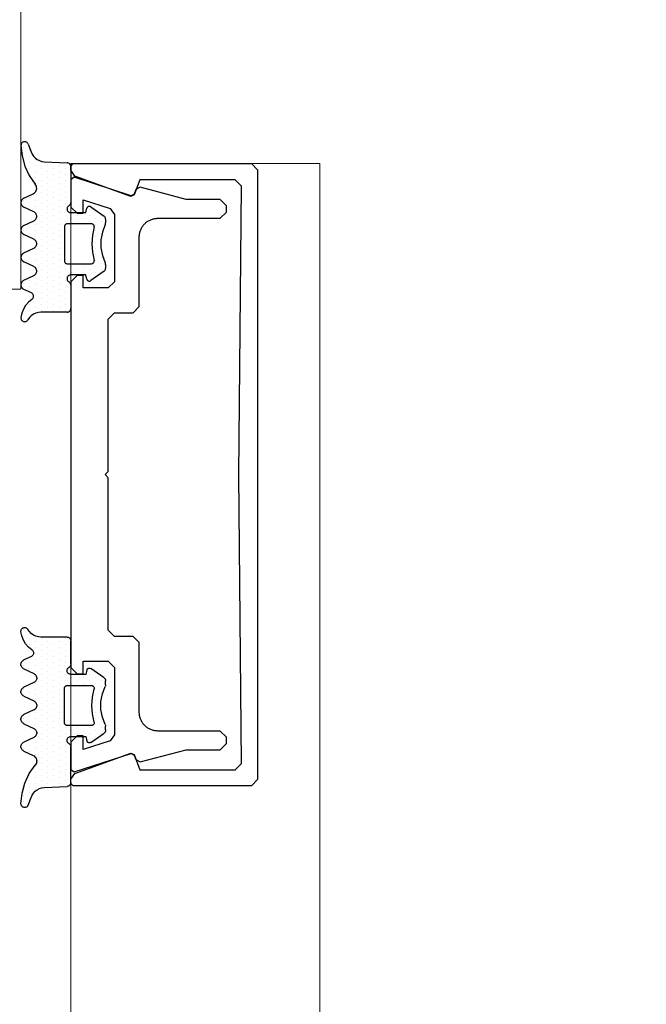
# Model space of a CAD drawing. Extents: x 4615668 to 9294084, y 5325188 to 10688993.
# Tile 463 of 656: x 4636263.81 to 4636268.84, y 5332303.67 to 5332311.58. Entities that reach past the tile are written whole.
import ezdxf
from ezdxf import colors
from ezdxf.entities.mleader import LeaderData, LeaderLine
from ezdxf.math import Vec2, Vec3

# ---------------------------------------------------------------- set-up
doc = ezdxf.new("R2010")
doc.units = 0
doc.header["$MEASUREMENT"] = 0
doc.layers.add('A_wymiary', color=152, linetype='Continuous', lineweight=5)
doc.layers.add('ATH Al', color=5, linetype='Continuous', lineweight=5)
for name, color, linetype in [('CrossSectionsGums', 7, 'Continuous'), ('CrossSectionsProfils', 7, 'Continuous'), ('OPIS', 7, 'Continuous')]:
    doc.layers.add(name, color=color, linetype=linetype)
doc.styles.get("Standard").update_dxf_attribs({"font": 'txt.shx'})

# ---------------------------------------------------------------- blocks, each defined once
blk = doc.blocks.new('5032252X', base_point=(219.526, 286.063))
at = {"layer": 'CrossSectionsProfils', "flags": 128}
blk.add_lwpolyline([(242.616, 280.481), (241.626, 276.787), (241.626, 274.063), (241.126, 273.563), (240.626, 273.563), (240.126, 274.063), (240.126, 279.063), (240.125, 279.128), (240.121, 279.193), (240.114, 279.258), (240.104, 279.323), (240.091, 279.387), (240.075, 279.451), (240.057, 279.514), (240.036, 279.576), (240.012, 279.637), (239.986, 279.696), (239.957, 279.755), (239.925, 279.813), (239.891, 279.869), (239.855, 279.923), (239.816, 279.976), (239.775, 280.027), (239.732, 280.076), (239.687, 280.123), (239.64, 280.168), (239.591, 280.212), (239.54, 280.253), (239.487, 280.291), (239.432, 280.328), (239.376, 280.362), (239.319, 280.393), (239.26, 280.422), (239.2, 280.448), (239.139, 280.472), (239.077, 280.493), (239.015, 280.511), (238.951, 280.527), (238.887, 280.54), (238.822, 280.55), (238.757, 280.557), (238.692, 280.561), (238.626, 280.563), (233.026, 280.563), (232.526, 281.063), (232.526, 282.563), (232.026, 283.063), (219.776, 283.063), (219.526, 283.313), (219.276, 283.063), (207.026, 283.063), (206.526, 282.563), (206.526, 281.063), (206.026, 280.563), (200.426, 280.563), (200.361, 280.561), (200.296, 280.557), (200.231, 280.55), (200.166, 280.54), (200.102, 280.527), (200.038, 280.511), (199.975, 280.493), (199.913, 280.472), (199.852, 280.448), (199.792, 280.422), (199.734, 280.393), (199.676, 280.362), (199.62, 280.328), (199.566, 280.291), (199.513, 280.253), (199.462, 280.212), (199.413, 280.168), (199.366, 280.123), (199.32, 280.076), (199.277, 280.027), (199.236, 279.976), (199.198, 279.923), (199.161, 279.869), (199.127, 279.813), (199.096, 279.755), (199.067, 279.696), (199.041, 279.637), (199.017, 279.576), (198.996, 279.514), (198.977, 279.451), (198.962, 279.387), (198.949, 279.323), (198.939, 279.258), (198.932, 279.193), (198.928, 279.128), (198.926, 279.063), (198.926, 274.063), (198.426, 273.563), (197.926, 273.563), (197.426, 274.063), (197.426, 276.787), (196.437, 280.481), (196.624, 280.84), (196.995, 280.975), (197.117, 281.224), (195.636, 285.801), (195.826, 286.063), (198.026, 286.063), (198.526, 285.563), (198.526, 285.068), (197.45, 285.068), (198.148, 282.909), (198.624, 282.563), (204.026, 282.563), (204.526, 283.063), (204.526, 285.068), (203.526, 285.068), (203.526, 285.563), (204.026, 286.063), (235.026, 286.063), (235.526, 285.563), (235.526, 285.068), (234.526, 285.068), (234.526, 283.063), (235.026, 282.563), (240.429, 282.563), (240.904, 282.909), (241.603, 285.068), (240.526, 285.068), (240.526, 285.563), (241.026, 286.063), (243.226, 286.063), (243.417, 285.801), (241.936, 281.224), (242.058, 280.975), (242.429, 280.84), (242.616, 280.481)], dxfattribs=at)
blk = doc.blocks.new('K41_7891_X', base_point=(69.24231, 1066.76321))
at = {"layer": 'CrossSectionsProfils'}
for p, q in [((44.44231, 1066.76321), (44.24231, 1066.56321)), ((44.24231, 1066.56321), (44.24231, 1052.26321)), ((44.77159, 1066.76321), (44.44231, 1066.76321)), ((45.24143, 1066.43422), (44.77159, 1066.76321)), ((93.71303, 1066.76321), (93.24318, 1066.43422)), ((94.04231, 1066.76321), (93.71303, 1066.76321)), ((94.24231, 1066.56321), (94.04231, 1066.76321)), ((94.24231, 1052.26321), (94.24231, 1066.56321)), ((46.88025, 1061.93161), (45.24143, 1066.43422)), ((93.24318, 1066.43422), (91.60437, 1061.93161)), ((46.76071, 1061.67527), (46.88025, 1061.93161)), ((91.60437, 1061.93161), (91.7239, 1061.67527)), ((45.54231, 1061.23181), (46.76071, 1061.67527)), ((45.54231, 1053.56323), (45.54231, 1061.23181)), ((91.7239, 1061.67527), (92.94231, 1061.23181)), ((92.94231, 1061.23181), (92.94231, 1053.56323)), ((46.04662, 1053.06324), (45.54231, 1053.56323)), ((69.24231, 1053.26321), (46.04662, 1053.06324)), ((92.438, 1053.06324), (69.24231, 1053.26321)), ((92.94231, 1053.56323), (92.438, 1053.06324)), ((44.24231, 1052.26321), (44.74231, 1051.76321)), ((93.74231, 1051.76321), (94.24231, 1052.26321)), ((44.74231, 1051.76321), (93.74231, 1051.76321))]:
    blk.add_line(p, q, dxfattribs=at)
blk = doc.blocks.new('Hatch19036', base_point=(5719.191, 731.848))
at = {"layer": 'CrossSectionsGums', "color": 8}
for p, q in [((6276.661, 666.613), (6276.661, 666.613)), ((6277.137, 666.613), (6277.137, 666.613)), ((6279.518, 666.613), (6279.518, 666.613)), ((6281.423, 666.613), (6281.423, 666.613)), ((6281.899, 666.613), (6281.899, 666.613)), ((6283.804, 666.613), (6283.804, 666.613)), ((6285.709, 666.613), (6285.709, 666.613)), ((6286.186, 666.613), (6286.186, 666.613)), ((6289.52, 666.613), (6289.52, 666.613)), ((6289.996, 666.613), (6289.996, 666.613)), ((6290.472, 666.613), (6290.472, 666.613)), ((6276.898, 666.137), (6276.898, 666.137)), ((6277.375, 666.137), (6277.375, 666.137)), ((6277.613, 665.66), (6277.613, 665.66)), ((6277.851, 666.137), (6277.851, 666.137)), ((6278.089, 665.66), (6278.089, 665.66)), ((6278.565, 665.66), (6278.565, 665.66)), ((6279.042, 665.66), (6279.042, 665.66)), ((6279.28, 666.137), (6279.28, 666.137)), ((6279.518, 665.66), (6279.518, 665.66)), ((6279.756, 666.137), (6279.756, 666.137)), ((6279.994, 665.66), (6279.994, 665.66)), ((6280.947, 665.66), (6280.947, 665.66)), ((6281.185, 666.137), (6281.185, 666.137)), ((6281.423, 665.66), (6281.423, 665.66)), ((6281.661, 666.137), (6281.661, 666.137)), ((6281.899, 665.66), (6281.899, 665.66)), ((6282.137, 666.137), (6282.137, 666.137)), ((6282.375, 665.66), (6282.375, 665.66)), ((6283.328, 665.66), (6283.328, 665.66)), ((6283.566, 666.137), (6283.566, 666.137)), ((6283.804, 665.66), (6283.804, 665.66)), ((6284.042, 666.137), (6284.042, 666.137)), ((6284.28, 665.66), (6284.28, 665.66)), ((6285.233, 665.66), (6285.233, 665.66)), ((6285.471, 666.137), (6285.471, 666.137)), ((6285.709, 665.66), (6285.709, 665.66)), ((6285.947, 666.137), (6285.947, 666.137)), ((6286.186, 665.66), (6286.186, 665.66)), ((6286.424, 666.137), (6286.424, 666.137)), ((6286.662, 665.66), (6286.662, 665.66)), ((6287.614, 665.66), (6287.614, 665.66)), ((6288.09, 665.66), (6288.09, 665.66)), ((6288.329, 666.137), (6288.329, 666.137)), ((6288.566, 665.66), (6288.566, 665.66)), ((6288.805, 666.137), (6288.805, 666.137)), ((6289.043, 665.66), (6289.043, 665.66)), ((6289.281, 666.137), (6289.281, 666.137)), ((6289.519, 665.66), (6289.519, 665.66)), ((6289.757, 666.137), (6289.757, 666.137)), ((6290.233, 666.137), (6290.233, 666.137)), ((6277.375, 665.184), (6277.375, 665.184)), ((6277.613, 664.708), (6277.613, 664.708)), ((6277.851, 665.184), (6277.851, 665.184)), ((6278.089, 664.708), (6278.089, 664.708)), ((6278.327, 665.184), (6278.327, 665.184)), ((6278.565, 664.708), (6278.565, 664.708)), ((6278.803, 665.184), (6278.803, 665.184)), ((6279.042, 664.708), (6279.042, 664.708)), ((6279.28, 665.184), (6279.28, 665.184)), ((6279.518, 664.708), (6279.518, 664.708)), ((6279.756, 665.184), (6279.756, 665.184)), ((6279.994, 664.708), (6279.994, 664.708)), ((6280.232, 665.184), (6280.232, 665.184)), ((6280.471, 664.708), (6280.471, 664.708)), ((6280.708, 665.184), (6280.708, 665.184)), ((6280.947, 664.708), (6280.947, 664.708)), ((6281.185, 665.184), (6281.185, 665.184)), ((6281.423, 664.708), (6281.423, 664.708)), ((6281.661, 665.184), (6281.661, 665.184)), ((6281.899, 664.708), (6281.899, 664.708)), ((6282.137, 665.184), (6282.137, 665.184)), ((6282.375, 664.708), (6282.375, 664.708)), ((6282.613, 665.184), (6282.613, 665.184)), ((6282.852, 664.708), (6282.852, 664.708)), ((6283.089, 665.184), (6283.089, 665.184)), ((6283.328, 664.708), (6283.328, 664.708)), ((6283.566, 665.184), (6283.566, 665.184)), ((6283.804, 664.708), (6283.804, 664.708)), ((6284.042, 665.184), (6284.042, 665.184)), ((6284.28, 664.708), (6284.28, 664.708)), ((6284.518, 665.184), (6284.518, 665.184)), ((6284.757, 664.708), (6284.757, 664.708)), ((6284.995, 665.184), (6284.995, 665.184)), ((6285.233, 664.708), (6285.233, 664.708)), ((6285.471, 665.184), (6285.471, 665.184)), ((6285.709, 664.708), (6285.709, 664.708)), ((6285.947, 665.184), (6285.947, 665.184)), ((6286.186, 664.708), (6286.186, 664.708)), ((6286.423, 665.184), (6286.423, 665.184)), ((6286.662, 664.708), (6286.662, 664.708)), ((6286.899, 665.184), (6286.899, 665.184)), ((6287.138, 664.708), (6287.138, 664.708)), ((6287.376, 665.184), (6287.376, 665.184)), ((6287.614, 664.708), (6287.614, 664.708)), ((6287.852, 665.184), (6287.852, 665.184)), ((6288.09, 664.708), (6288.09, 664.708)), ((6288.328, 665.184), (6288.328, 665.184)), ((6288.567, 664.708), (6288.567, 664.708)), ((6288.805, 665.184), (6288.805, 665.184)), ((6289.043, 664.708), (6289.043, 664.708)), ((6289.281, 665.184), (6289.281, 665.184)), ((6277.375, 664.232), (6277.375, 664.232)), ((6277.851, 664.232), (6277.851, 664.232)), ((6278.327, 664.232), (6278.327, 664.232)), ((6278.804, 664.232), (6278.804, 664.232)), ((6279.28, 664.232), (6279.28, 664.232)), ((6279.756, 664.232), (6279.756, 664.232)), ((6280.232, 664.232), (6280.232, 664.232)), ((6280.708, 664.232), (6280.708, 664.232)), ((6281.185, 664.232), (6281.185, 664.232)), ((6281.661, 664.232), (6281.661, 664.232)), ((6282.137, 664.232), (6282.137, 664.232)), ((6282.613, 664.232), (6282.613, 664.232)), ((6283.09, 664.232), (6283.09, 664.232)), ((6283.566, 664.232), (6283.566, 664.232)), ((6284.042, 664.232), (6284.042, 664.232)), ((6284.519, 664.232), (6284.519, 664.232)), ((6284.995, 664.232), (6284.995, 664.232)), ((6285.471, 664.232), (6285.471, 664.232)), ((6285.947, 664.232), (6285.947, 664.232)), ((6286.423, 664.232), (6286.423, 664.232)), ((6286.9, 664.232), (6286.9, 664.232)), ((6287.376, 664.232), (6287.376, 664.232)), ((6287.852, 664.232), (6287.852, 664.232)), ((6288.329, 664.232), (6288.329, 664.232)), ((6288.805, 664.232), (6288.805, 664.232)), ((6289.281, 664.232), (6289.281, 664.232)), ((6277.375, 663.279), (6277.375, 663.279)), ((6277.613, 663.755), (6277.613, 663.755)), ((6277.851, 663.279), (6277.851, 663.279)), ((6278.089, 663.755), (6278.089, 663.755)), ((6278.328, 663.279), (6278.328, 663.279)), ((6278.565, 663.755), (6278.565, 663.755)), ((6278.804, 663.279), (6278.804, 663.279)), ((6279.042, 663.755), (6279.042, 663.755)), ((6279.28, 663.279), (6279.28, 663.279)), ((6279.518, 663.755), (6279.518, 663.755)), ((6279.756, 663.279), (6279.756, 663.279)), ((6279.994, 663.755), (6279.994, 663.755)), ((6280.232, 663.279), (6280.232, 663.279)), ((6280.47, 663.755), (6280.47, 663.755)), ((6280.708, 663.279), (6280.708, 663.279)), ((6280.946, 663.755), (6280.946, 663.755)), ((6281.185, 663.279), (6281.185, 663.279)), ((6281.423, 663.755), (6281.423, 663.755)), ((6281.899, 663.755), (6281.899, 663.755)), ((6282.375, 663.755), (6282.375, 663.755)), ((6282.852, 663.755), (6282.852, 663.755)), ((6283.328, 663.755), (6283.328, 663.755)), ((6283.804, 663.755), (6283.804, 663.755)), ((6284.28, 663.755), (6284.28, 663.755)), ((6284.519, 663.279), (6284.519, 663.279)), ((6284.756, 663.755), (6284.756, 663.755)), ((6284.995, 663.279), (6284.995, 663.279)), ((6285.233, 663.755), (6285.233, 663.755)), ((6285.471, 663.279), (6285.471, 663.279)), ((6285.709, 663.755), (6285.709, 663.755)), ((6285.947, 663.279), (6285.947, 663.279)), ((6286.185, 663.755), (6286.185, 663.755)), ((6286.424, 663.279), (6286.424, 663.279)), ((6286.662, 663.755), (6286.662, 663.755)), ((6286.9, 663.279), (6286.9, 663.279)), ((6287.138, 663.755), (6287.138, 663.755)), ((6287.376, 663.279), (6287.376, 663.279)), ((6287.614, 663.755), (6287.614, 663.755)), ((6287.853, 663.279), (6287.853, 663.279)), ((6288.09, 663.755), (6288.09, 663.755)), ((6288.329, 663.279), (6288.329, 663.279)), ((6288.566, 663.755), (6288.566, 663.755)), ((6288.805, 663.279), (6288.805, 663.279)), ((6289.042, 663.755), (6289.042, 663.755)), ((6280.47, 662.803), (6280.47, 662.803)), ((6280.708, 662.327), (6280.708, 662.327)), ((6280.947, 662.803), (6280.947, 662.803)), ((6284.519, 662.327), (6284.519, 662.327)), ((6284.757, 662.803), (6284.757, 662.803)), ((6284.995, 662.327), (6284.995, 662.327)), ((6285.233, 662.803), (6285.233, 662.803)), ((6280.471, 661.85), (6280.471, 661.85)), ((6280.947, 661.85), (6280.947, 661.85)), ((6284.757, 661.85), (6284.757, 661.85)), ((6285.233, 661.85), (6285.233, 661.85)), ((6279.756, 661.374), (6279.756, 661.374)), ((6280.232, 661.374), (6280.232, 661.374)), ((6280.47, 660.898), (6280.47, 660.898)), ((6280.708, 661.374), (6280.708, 661.374)), ((6280.946, 660.898), (6280.946, 660.898)), ((6281.423, 660.898), (6281.423, 660.898)), ((6281.899, 660.898), (6281.899, 660.898)), ((6282.375, 660.898), (6282.375, 660.898)), ((6282.852, 660.898), (6282.852, 660.898)), ((6283.328, 660.898), (6283.328, 660.898)), ((6283.804, 660.898), (6283.804, 660.898)), ((6284.28, 660.898), (6284.28, 660.898)), ((6284.519, 661.374), (6284.519, 661.374)), ((6284.756, 660.898), (6284.756, 660.898)), ((6284.995, 661.374), (6284.995, 661.374)), ((6285.233, 660.898), (6285.233, 660.898)), ((6285.471, 661.374), (6285.471, 661.374)), ((6280.708, 660.422), (6280.708, 660.422)), ((6281.185, 660.422), (6281.185, 660.422)), ((6281.661, 660.422), (6281.661, 660.422)), ((6282.137, 660.422), (6282.137, 660.422)), ((6283.566, 660.422), (6283.566, 660.422)), ((6284.042, 660.422), (6284.042, 660.422)), ((6284.519, 660.422), (6284.519, 660.422)), ((6284.995, 660.422), (6284.995, 660.422))]:
    blk.add_line(p, q, dxfattribs=at)
blk = doc.blocks.new('120480', base_point=(6282.482, 662.748))
at = {"layer": 'CrossSectionsGums', "color": 1}
for p, q in [((6276.484, 666.589), (6276.482, 666.538)), ((6276.482, 666.538), (6276.488, 666.487)), ((6276.495, 666.639), (6276.484, 666.589)), ((6276.488, 666.487), (6276.502, 666.438)), ((6276.515, 666.686), (6276.495, 666.639)), ((6276.502, 666.438), (6276.525, 666.392)), ((6276.542, 666.729), (6276.515, 666.686)), ((6276.525, 666.392), (6276.555, 666.351)), ((6276.576, 666.767), (6276.542, 666.729)), ((6276.555, 666.351), (6276.592, 666.316)), ((6276.616, 666.798), (6276.576, 666.767)), ((6276.592, 666.316), (6276.634, 666.287)), ((6276.661, 666.823), (6276.616, 666.798)), ((6276.807, 666.167), (6276.634, 666.287)), ((6276.71, 666.839), (6276.661, 666.823)), ((6276.76, 666.847), (6276.71, 666.839)), ((6276.811, 666.847), (6276.76, 666.847)), ((6276.957, 666.019), (6276.807, 666.167)), ((6277.157, 666.781), (6276.811, 666.846)), ((6277.486, 666.656), (6277.157, 666.781)), ((6277.789, 666.476), (6277.486, 666.656)), ((6278.055, 666.245), (6277.789, 666.476)), ((6278.276, 665.971), (6278.055, 666.245)), ((6278.797, 666.011), (6279.08, 666.617)), ((6279.114, 666.677), (6279.08, 666.617)), ((6279.159, 666.731), (6279.114, 666.677)), ((6279.213, 666.776), (6279.159, 666.731)), ((6279.273, 666.811), (6279.213, 666.776)), ((6279.338, 666.834), (6279.273, 666.811)), ((6279.407, 666.846), (6279.338, 666.834)), ((6279.477, 666.846), (6279.407, 666.846)), ((6279.545, 666.834), (6279.477, 666.846)), ((6279.611, 666.81), (6279.545, 666.834)), ((6279.671, 666.776), (6279.611, 666.81)), ((6279.725, 666.731), (6279.671, 666.776)), ((6279.77, 666.677), (6279.725, 666.731)), ((6279.804, 666.617), (6279.77, 666.677)), ((6279.805, 666.617), (6280.18, 665.813)), ((6280.905, 665.813), (6281.279, 666.617)), ((6281.314, 666.677), (6281.28, 666.617)), ((6281.359, 666.731), (6281.314, 666.677)), ((6281.413, 666.776), (6281.359, 666.731)), ((6281.473, 666.81), (6281.413, 666.776)), ((6281.538, 666.834), (6281.473, 666.81)), ((6281.607, 666.846), (6281.538, 666.834)), ((6281.677, 666.846), (6281.607, 666.846)), ((6281.745, 666.834), (6281.677, 666.846)), ((6281.811, 666.811), (6281.745, 666.834)), ((6281.871, 666.776), (6281.811, 666.811)), ((6281.925, 666.731), (6281.871, 666.776)), ((6281.97, 666.677), (6281.925, 666.731)), ((6282.004, 666.617), (6281.97, 666.677)), ((6282.004, 666.617), (6282.379, 665.813)), ((6283.104, 665.813), (6283.479, 666.617)), ((6283.514, 666.677), (6283.479, 666.617)), ((6283.559, 666.731), (6283.514, 666.677)), ((6283.613, 666.776), (6283.559, 666.731)), ((6283.673, 666.81), (6283.613, 666.776)), ((6283.738, 666.834), (6283.673, 666.81)), ((6283.807, 666.846), (6283.738, 666.834)), ((6283.877, 666.846), (6283.807, 666.846)), ((6283.946, 666.834), (6283.877, 666.846)), ((6284.011, 666.81), (6283.946, 666.834)), ((6284.072, 666.776), (6284.011, 666.81)), ((6284.125, 666.731), (6284.072, 666.776)), ((6284.17, 666.677), (6284.125, 666.731)), ((6284.205, 666.617), (6284.17, 666.677)), ((6284.205, 666.617), (6284.58, 665.813)), ((6285.305, 665.813), (6285.68, 666.617)), ((6285.714, 666.677), (6285.68, 666.617)), ((6285.759, 666.731), (6285.714, 666.677)), ((6285.813, 666.776), (6285.759, 666.731)), ((6285.873, 666.811), (6285.813, 666.776)), ((6285.939, 666.834), (6285.873, 666.811)), ((6286.007, 666.846), (6285.939, 666.834)), ((6286.077, 666.846), (6286.007, 666.846)), ((6286.146, 666.834), (6286.077, 666.846)), ((6286.211, 666.81), (6286.146, 666.834)), ((6286.271, 666.776), (6286.211, 666.81)), ((6286.325, 666.731), (6286.271, 666.776)), ((6286.37, 666.677), (6286.325, 666.731)), ((6286.404, 666.617), (6286.37, 666.677)), ((6286.405, 666.617), (6286.752, 665.871)), ((6288.218, 666.179), (6287.525, 665.697)), ((6288.983, 666.538), (6288.218, 666.179)), ((6289.797, 666.763), (6288.983, 666.538)), ((6290.637, 666.848), (6289.797, 666.763)), ((6290.745, 666.266), (6290.126, 666.041)), ((6290.69, 666.844), (6290.637, 666.848)), ((6290.741, 666.831), (6290.69, 666.844)), ((6290.789, 666.81), (6290.741, 666.831)), ((6290.745, 666.266), (6290.792, 666.288)), ((6290.832, 666.78), (6290.789, 666.81)), ((6290.792, 666.288), (6290.835, 666.319)), ((6290.87, 666.743), (6290.832, 666.78)), ((6290.835, 666.319), (6290.872, 666.356)), ((6290.9, 666.701), (6290.87, 666.743)), ((6290.872, 666.356), (6290.902, 666.399)), ((6290.923, 666.653), (6290.9, 666.701)), ((6290.902, 666.399), (6290.924, 666.447)), ((6290.937, 666.602), (6290.923, 666.653)), ((6290.924, 666.447), (6290.938, 666.498)), ((6290.942, 666.55), (6290.937, 666.602)), ((6290.938, 666.498), (6290.942, 666.55)), ((6277.079, 665.847), (6276.957, 666.019)), ((6277.169, 665.656), (6277.079, 665.847)), ((6277.224, 665.453), (6277.169, 665.656)), ((6277.242, 665.243), (6277.224, 665.453)), ((6278.276, 665.971), (6278.309, 665.93)), ((6278.309, 665.93), (6278.349, 665.895)), ((6278.349, 665.895), (6278.394, 665.868)), ((6278.394, 665.868), (6278.444, 665.849)), ((6278.444, 665.849), (6278.495, 665.839)), ((6278.495, 665.839), (6278.548, 665.839)), ((6278.548, 665.839), (6278.6, 665.847)), ((6278.6, 665.847), (6278.65, 665.865)), ((6278.65, 665.865), (6278.696, 665.891)), ((6278.696, 665.891), (6278.737, 665.925)), ((6278.737, 665.925), (6278.771, 665.965)), ((6278.771, 665.965), (6278.797, 666.011)), ((6280.18, 665.813), (6280.214, 665.752)), ((6280.214, 665.752), (6280.259, 665.699)), ((6280.259, 665.699), (6280.313, 665.654)), ((6280.313, 665.654), (6280.373, 665.619)), ((6280.373, 665.619), (6280.439, 665.596)), ((6280.439, 665.596), (6280.507, 665.583)), ((6280.507, 665.583), (6280.577, 665.583)), ((6280.577, 665.583), (6280.646, 665.596)), ((6280.646, 665.596), (6280.711, 665.619)), ((6280.711, 665.619), (6280.771, 665.654)), ((6280.771, 665.654), (6280.825, 665.699)), ((6280.825, 665.699), (6280.87, 665.753)), ((6280.87, 665.753), (6280.904, 665.813)), ((6282.379, 665.813), (6282.414, 665.753)), ((6282.414, 665.753), (6282.459, 665.699)), ((6282.459, 665.699), (6282.512, 665.654)), ((6282.512, 665.654), (6282.573, 665.619)), ((6282.573, 665.619), (6282.638, 665.596)), ((6282.638, 665.596), (6282.707, 665.583)), ((6282.707, 665.583), (6282.777, 665.583)), ((6282.777, 665.583), (6282.846, 665.596)), ((6282.846, 665.596), (6282.911, 665.619)), ((6282.911, 665.619), (6282.971, 665.654)), ((6282.971, 665.654), (6283.025, 665.699)), ((6283.025, 665.699), (6283.07, 665.753)), ((6283.07, 665.753), (6283.105, 665.813)), ((6284.58, 665.813), (6284.614, 665.752)), ((6284.614, 665.752), (6284.659, 665.699)), ((6284.659, 665.699), (6284.713, 665.654)), ((6284.713, 665.654), (6284.773, 665.619)), ((6284.773, 665.619), (6284.838, 665.596)), ((6284.838, 665.596), (6284.907, 665.583)), ((6284.907, 665.583), (6284.977, 665.583)), ((6284.977, 665.583), (6285.045, 665.596)), ((6285.045, 665.596), (6285.111, 665.619)), ((6285.111, 665.619), (6285.171, 665.654)), ((6285.171, 665.654), (6285.225, 665.699)), ((6285.225, 665.699), (6285.27, 665.753)), ((6285.27, 665.753), (6285.304, 665.813)), ((6286.752, 665.871), (6286.798, 665.792)), ((6286.798, 665.792), (6286.858, 665.723)), ((6286.858, 665.723), (6286.929, 665.665)), ((6286.929, 665.665), (6287.009, 665.622)), ((6287.009, 665.622), (6287.096, 665.594)), ((6287.096, 665.594), (6287.186, 665.582)), ((6287.186, 665.582), (6287.278, 665.587)), ((6287.278, 665.587), (6287.366, 665.608)), ((6287.366, 665.608), (6287.45, 665.646)), ((6287.45, 665.646), (6287.525, 665.697)), ((6289.516, 665.544), (6289.425, 665.366)), ((6289.635, 665.705), (6289.516, 665.544)), ((6289.779, 665.844), (6289.635, 665.705)), ((6289.944, 665.957), (6289.779, 665.844)), ((6290.126, 666.041), (6289.944, 665.957)), ((6277.242, 663.148), (6277.242, 665.243)), ((6289.338, 664.976), (6289.242, 663.132)), ((6289.365, 665.174), (6289.338, 664.976)), ((6289.425, 665.366), (6289.365, 665.174)), ((6277.242, 663.148), (6277.247, 663.096)), ((6277.247, 663.096), (6277.26, 663.045)), ((6277.26, 663.045), (6277.282, 662.998)), ((6279.712, 663.041), (6279.682, 662.998)), ((6279.749, 663.078), (6279.712, 663.041)), ((6279.792, 663.108), (6279.749, 663.078)), ((6279.839, 663.13), (6279.792, 663.108)), ((6279.89, 663.143), (6279.839, 663.13)), ((6279.942, 663.148), (6279.89, 663.143)), ((6279.994, 663.143), (6279.942, 663.148)), ((6280.045, 663.13), (6279.994, 663.143)), ((6280.092, 663.108), (6280.045, 663.13)), ((6280.135, 663.078), (6280.092, 663.108)), ((6280.172, 663.041), (6280.135, 663.078)), ((6280.202, 662.998), (6280.172, 663.041)), ((6281.145, 663.183), (6281.142, 663.148)), ((6281.142, 663.148), (6281.142, 661.173)), ((6281.154, 663.216), (6281.145, 663.183)), ((6281.169, 663.248), (6281.154, 663.216)), ((6281.189, 663.276), (6281.169, 663.248)), ((6281.213, 663.301), (6281.189, 663.276)), ((6281.242, 663.321), (6281.213, 663.301)), ((6281.273, 663.336), (6281.242, 663.321)), ((6281.307, 663.345), (6281.273, 663.336)), ((6281.342, 663.348), (6281.307, 663.345)), ((6284.142, 663.348), (6281.342, 663.348)), ((6284.177, 663.345), (6284.142, 663.348)), ((6284.21, 663.336), (6284.177, 663.345)), ((6284.242, 663.321), (6284.21, 663.336)), ((6284.27, 663.301), (6284.242, 663.321)), ((6284.295, 663.276), (6284.27, 663.301)), ((6284.315, 663.248), (6284.295, 663.276)), ((6284.33, 663.216), (6284.315, 663.248)), ((6284.339, 663.183), (6284.33, 663.216)), ((6284.342, 663.148), (6284.339, 663.183)), ((6284.342, 661.173), (6284.342, 663.148)), ((6285.312, 663.041), (6285.282, 662.998)), ((6285.349, 663.078), (6285.312, 663.041)), ((6285.392, 663.108), (6285.349, 663.078)), ((6285.439, 663.13), (6285.392, 663.108)), ((6285.49, 663.143), (6285.439, 663.13)), ((6285.542, 663.148), (6285.49, 663.143)), ((6285.594, 663.143), (6285.542, 663.148)), ((6285.645, 663.13), (6285.594, 663.143)), ((6285.692, 663.108), (6285.645, 663.13)), ((6285.735, 663.078), (6285.692, 663.108)), ((6285.772, 663.041), (6285.735, 663.078)), ((6285.802, 662.998), (6285.772, 663.041)), ((6289.197, 662.989), (6289.22, 663.034)), ((6289.22, 663.034), (6289.235, 663.082)), ((6289.235, 663.082), (6289.242, 663.132)), ((6277.282, 662.998), (6277.312, 662.955)), ((6277.312, 662.955), (6277.349, 662.918)), ((6277.349, 662.918), (6277.392, 662.888)), ((6277.392, 662.888), (6277.439, 662.866)), ((6277.439, 662.866), (6277.49, 662.853)), ((6277.49, 662.853), (6277.542, 662.848)), ((6279.422, 662.848), (6277.542, 662.848)), ((6279.422, 662.848), (6279.474, 662.852)), ((6279.474, 662.852), (6279.525, 662.866)), ((6279.525, 662.866), (6279.572, 662.888)), ((6279.572, 662.888), (6279.615, 662.918)), ((6279.615, 662.918), (6279.652, 662.955)), ((6279.652, 662.955), (6279.682, 662.998)), ((6280.224, 662.951), (6280.202, 662.998)), ((6280.238, 662.9), (6280.224, 662.951)), ((6280.242, 662.848), (6280.238, 662.9)), ((6280.242, 661.648), (6280.242, 662.848)), ((6285.247, 662.9), (6285.242, 662.848)), ((6285.242, 662.848), (6285.242, 661.648)), ((6285.26, 662.951), (6285.247, 662.9)), ((6285.282, 662.998), (6285.26, 662.951)), ((6285.802, 662.998), (6285.832, 662.955)), ((6285.832, 662.955), (6285.869, 662.918)), ((6285.869, 662.918), (6285.912, 662.888)), ((6285.912, 662.888), (6285.959, 662.866)), ((6285.959, 662.866), (6286.009, 662.853)), ((6286.009, 662.853), (6286.062, 662.848)), ((6288.942, 662.848), (6286.062, 662.848)), ((6288.942, 662.848), (6288.992, 662.852)), ((6288.992, 662.852), (6289.041, 662.865)), ((6289.041, 662.865), (6289.087, 662.885)), ((6289.087, 662.885), (6289.13, 662.914)), ((6289.13, 662.914), (6289.166, 662.948)), ((6289.166, 662.948), (6289.197, 662.989)), ((6279.761, 661.445), (6279.749, 661.412)), ((6279.778, 661.475), (6279.761, 661.445)), ((6279.801, 661.502), (6279.778, 661.475)), ((6279.827, 661.524), (6279.801, 661.502)), ((6279.857, 661.542), (6279.827, 661.524)), ((6279.89, 661.554), (6279.857, 661.542)), ((6279.89, 661.554), (6280.242, 661.648)), ((6285.242, 661.648), (6285.594, 661.554)), ((6285.627, 661.542), (6285.594, 661.554)), ((6285.657, 661.524), (6285.627, 661.542)), ((6285.684, 661.502), (6285.657, 661.524)), ((6285.706, 661.475), (6285.684, 661.502)), ((6285.723, 661.445), (6285.706, 661.475)), ((6285.735, 661.412), (6285.723, 661.445)), ((6279.749, 661.412), (6279.743, 661.378)), ((6279.743, 661.378), (6279.743, 661.343)), ((6279.743, 661.343), (6279.749, 661.309)), ((6279.749, 661.309), (6279.761, 661.276)), ((6279.761, 661.276), (6279.778, 661.246)), ((6280.527, 660.176), (6279.778, 661.246)), ((6281.142, 661.173), (6281.145, 661.137)), ((6281.145, 661.137), (6281.155, 661.102)), ((6281.155, 661.102), (6281.171, 661.069)), ((6281.171, 661.069), (6281.193, 661.04)), ((6281.193, 661.04), (6281.22, 661.015)), ((6281.22, 661.015), (6281.25, 660.996)), ((6281.25, 660.996), (6281.284, 660.982)), ((6281.284, 660.982), (6281.32, 660.975)), ((6281.32, 660.975), (6281.356, 660.974)), ((6281.356, 660.974), (6281.392, 660.98)), ((6282.062, 661.108), (6281.392, 660.98)), ((6282.742, 661.151), (6282.062, 661.108)), ((6283.422, 661.108), (6282.742, 661.151)), ((6284.092, 660.98), (6283.422, 661.108)), ((6284.092, 660.98), (6284.128, 660.974)), ((6284.128, 660.974), (6284.164, 660.975)), ((6284.164, 660.975), (6284.2, 660.982)), ((6284.2, 660.982), (6284.234, 660.996)), ((6284.234, 660.996), (6284.264, 661.015)), ((6284.264, 661.015), (6284.291, 661.04)), ((6284.291, 661.04), (6284.313, 661.069)), ((6284.313, 661.069), (6284.329, 661.102)), ((6284.329, 661.102), (6284.338, 661.137)), ((6284.338, 661.137), (6284.342, 661.173)), ((6285.706, 661.246), (6284.957, 660.176)), ((6285.706, 661.246), (6285.723, 661.276)), ((6285.723, 661.276), (6285.735, 661.309)), ((6285.741, 661.378), (6285.735, 661.412)), ((6285.735, 661.309), (6285.741, 661.343)), ((6285.741, 661.343), (6285.741, 661.378)), ((6280.527, 660.176), (6280.565, 660.132)), ((6280.565, 660.132), (6280.61, 660.096)), ((6280.61, 660.096), (6280.661, 660.07)), ((6280.661, 660.07), (6280.716, 660.053)), ((6280.716, 660.053), (6280.773, 660.048)), ((6281.069, 660.048), (6280.773, 660.048)), ((6281.069, 660.048), (6281.104, 660.05)), ((6281.104, 660.05), (6281.139, 660.056)), ((6281.139, 660.056), (6281.172, 660.066)), ((6281.172, 660.066), (6281.205, 660.08)), ((6281.797, 660.314), (6281.204, 660.08)), ((6282.424, 660.433), (6281.797, 660.314)), ((6283.061, 660.433), (6282.424, 660.433)), ((6283.687, 660.314), (6283.061, 660.433)), ((6284.28, 660.08), (6283.687, 660.314)), ((6284.28, 660.08), (6284.312, 660.066)), ((6284.312, 660.066), (6284.346, 660.056)), ((6284.346, 660.056), (6284.38, 660.05)), ((6284.38, 660.05), (6284.416, 660.048)), ((6284.711, 660.048), (6284.416, 660.048)), ((6284.711, 660.048), (6284.768, 660.053)), ((6284.768, 660.053), (6284.823, 660.07)), ((6284.823, 660.07), (6284.874, 660.096)), ((6284.874, 660.096), (6284.919, 660.132)), ((6284.919, 660.132), (6284.956, 660.176))]:
    blk.add_line(p, q, dxfattribs=at)
at = {"layer": 'CrossSectionsGums'}
blk.add_blockref('Hatch19036', (5719.191, 731.848), dxfattribs=at)
blk = doc.blocks.new('*U5403')
at = {"color": 0, "linetype": 'ByBlock', "lineweight": -2, "transparency": 16777216}
blk.add_lwpolyline([(0, 0), (-22, 0, 0.414214), (-25, -3), (-25, -30), (-23, -30), (-23, -3, -0.414214), (-22, -2), (0, -2)], format="xyb", close=True, dxfattribs=at)

msp = doc.modelspace()

# ---------------------------------------------------------------- linework, layer by layer
at = {"layer": 'A_wymiary', "ltscale": 40}
msp.add_lwpolyline([(4636264.2207, 5331677.4286), (4636266.2207, 5331677.4286), (4636266.2207, 5332310.4267), (4636264.2207, 5332310.4267), (4636264.2207, 5331677.4651)], dxfattribs=at)

# ---------------------------------------------------------------- block references
at = {"layer": 'ATH Al', "xscale": 0.1, "yscale": 0.1, "zscale": 0.1}
msp.add_blockref('*U5403', (4636266.1205, 5332312.4174), dxfattribs=at)
at = {"layer": 'CrossSectionsGums', "xscale": 0.1, "zscale": 0.1}
for p, yscale, rotation in [((4636264.2307, 5332309.7567), 0.1, 90.00000000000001), ((4636264.2307, 5332306.0986), -0.1, 270)]:
    msp.add_blockref('120480', p, dxfattribs=dict(at, yscale=yscale, rotation=rotation))
at = {"layer": 'CrossSectionsProfils', "xscale": 0.1, "yscale": -0.1, "zscale": 0.1, "rotation": 270}
for name, p in [('K41_7891_X', (4636264.2207, 5332307.9267)), ('5032252X', (4636264.2207, 5332307.9276))]:
    msp.add_blockref(name, p, dxfattribs=at)

# ---------------------------------------------------------------- leaders
at = {"layer": 'OPIS', "lineweight": 5, "ltscale": 0.7}
ml = msp.add_multileader_mtext('Standard', dxfattribs=at)
ml.set_content('{\\C256;ocieplenie XPS-2cm}', color=4)
ml.set_leader_properties()
ml.build(insert=Vec2(0, 0))
ml.multileader.update_dxf_attribs({"text_left_attachment_type": 6, "text_right_attachment_type": 6, "dogleg_length": 1, "arrow_head_size": 1.5})
ctx = ml.context
ctx.base_point, ctx.char_height, ctx.arrow_head_size, ctx.landing_gap_size, ctx.plane_origin = Vec3(4636276.2711, 5332321.6743), 1.5, 1.5, 0.288, Vec3(4636103.0927, 5332294.26)
ctx.left_attachment, ctx.right_attachment = 6, 6
notes = []
notes.append((ctx, [(0, (1, 1, 0), (4636275.2711, 5332321.6743), (1, 0), 1, [(0, [(4636256.1057, 5332310.7277)], 0, [])])]))
ctx.mtext.insert, ctx.mtext.width, ctx.mtext.defined_height, ctx.mtext.flow_direction = Vec3(4636276.5591, 5332323.6743), 1666.432067, 407.4804, 5
for ctx, leaders in notes:
    for number, flags, end, landing, length, lines in leaders:
        leader = LeaderData()
        leader.index, (leader.has_last_leader_line, leader.has_dogleg_vector, leader.attachment_direction) = number, flags
        leader.last_leader_point, leader.dogleg_vector, leader.dogleg_length = Vec3(end), Vec3(landing), length
        for number, points, colour, breaks in lines:
            line = LeaderLine()
            line.index, line.vertices, line.color, line.breaks = number, Vec3.list(points), colors.encode_raw_color(colour), breaks
            leader.lines.append(line)
        ctx.leaders.append(leader)

doc.saveas('drawing.dxf')
